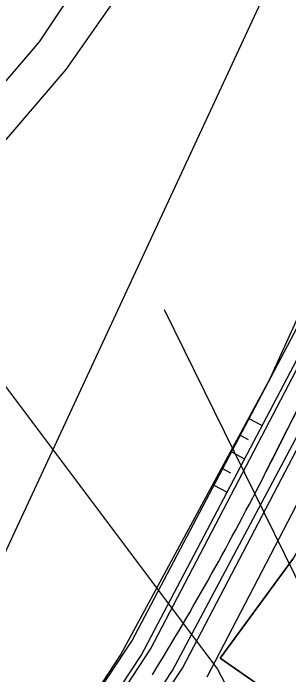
# Model space of a CAD drawing. Extents: x -469926 to -462499, y -1098642 to -1092733.
# Drawn here: x -466033 to -466003.6, y -1095779.4 to -1095709 of the extents above; entities that cross this region are included whole.
import ezdxf

# ---------------------------------------------------------------- set-up
doc = ezdxf.new("R2010")
doc.units = 0
for name, color, linetype in [('Vrstva 1', 7, 'Continuous'), ('Vrstva 10', 7, 'Continuous'), ('Vrstva 11', 7, 'Continuous'), ('Vrstva 14', 7, 'Continuous'), ('Vrstva 26', 7, 'Continuous'), ('Vrstva 44', 7, 'Continuous'), ('Vrstva 48', 7, 'Continuous'), ('Vrstva 55', 7, 'Continuous'), ('Vrstva 62', 7, 'Continuous')]:
    doc.layers.add(name, color=color, linetype=linetype)

msp = doc.modelspace()

# ---------------------------------------------------------------- linework, layer by layer
at = {"layer": 'Vrstva 1'}
for p, q in [((-466034.82, -1095768.45), (-466000.39, -1095694.48)), ((-466034.82, -1095768.45), (-466000.39, -1095694.48)), ((-466010.97, -1095777.64), (-466003.25, -1095767.15)), ((-466010.97, -1095777.64), (-466003.25, -1095767.15)), ((-465993.59, -1095789.6), (-466010.97, -1095777.64)), ((-465993.59, -1095789.6), (-466010.97, -1095777.64))]:
    msp.add_line(p, q, dxfattribs=at)
for centre, radius, start, end in [((-466778.892, -1095365.921), 866.503, 333.110214, 334.023408), ((-466272.86, -1095622.532), 299.125, 328.36903, 333.11021)]:
    msp.add_arc(centre, radius, start, end, dxfattribs=at)
at = {"layer": 'Vrstva 10'}
for points in [[(-466169.443, -1095826.6), (-466141.267, -1095807.412), (-466107.351, -1095783.493), (-466073.159, -1095758.497), (-466053.116, -1095738.827), (-466030.181, -1095712.069), (-466011.041, -1095683.363), (-465999.998, -1095668.863)], [(-465999.999, -1095676.55), (-466007.274, -1095686.259), (-466027.381, -1095715.005), (-466050.172, -1095741.59), (-466070.392, -1095762.004), (-466103.732, -1095787.369), (-466139.861, -1095812.621), (-466166.508, -1095829.866)]]:
    msp.add_lwpolyline(points, dxfattribs=at)
at = {"layer": 'Vrstva 11'}
msp.add_line((-466010.97, -1095777.64), (-465993.59, -1095789.6), dxfattribs=at)
msp.add_lwpolyline([(-465921.76, -1095421.46), (-465925.67, -1095439.52), (-465928.84, -1095455.42), (-465928.55, -1095455.46), (-465935.6, -1095492.99), (-465943.67, -1095543.06), (-465948.16, -1095571.09), (-465948.46, -1095571.05), (-465948.91, -1095575.32), (-465948.61, -1095575.36), (-465955.24, -1095616.72), (-465955.24, -1095616.72), (-465962.74, -1095658.01), (-465964.58, -1095665.42), (-465969.39, -1095684.81), (-465969.68, -1095684.74), (-465970.6, -1095688.75), (-465970.3, -1095688.82), (-465971.38, -1095693.06), (-465977.62, -1095712.87), (-465982.79, -1095725.32), (-465998.48, -1095759.06), (-466003.25, -1095767.15), (-466010.97, -1095777.64)], dxfattribs=at)
at = {"layer": 'Vrstva 14'}
for p, q in [((-466097.609, -1095663.781), (-466011.24, -1095778.817)), ((-466011.24, -1095778.817), (-465942.008, -1095907.788))]:
    msp.add_line(p, q, dxfattribs=at)
msp.add_lwpolyline([(-466016.934, -1095740.554), (-466001.977, -1095770.92), (-466000, -1095774.767)], dxfattribs=at)
msp.add_lwpolyline([(-466016.934, -1095740.554), (-466001.977, -1095770.92), (-466000, -1095774.767)], dxfattribs=at)
at = {"layer": 'Vrstva 26'}
msp.add_lwpolyline([(-466016.934, -1095740.554), (-466001.977, -1095770.92), (-466000, -1095774.767)], dxfattribs=at)
msp.add_lwpolyline([(-466016.934, -1095740.554), (-466001.977, -1095770.92), (-466000, -1095774.767)], dxfattribs=at)
at = {"layer": 'Vrstva 44'}
for p, q in [((-466005.662, -1095747.945), (-465993.628, -1095721.435)), ((-466005.662, -1095747.945), (-465993.628, -1095721.435)), ((-466021.578, -1095777.309), (-466005.662, -1095747.945)), ((-466021.578, -1095777.309), (-466005.662, -1095747.945)), ((-466038.588, -1095803.258), (-466021.578, -1095777.309)), ((-466038.588, -1095803.258), (-466021.578, -1095777.309))]:
    msp.add_line(p, q, dxfattribs=at)
at = {"layer": 'Vrstva 48'}
for p, q in [((-466007.891, -1095752.158), (-466006.487, -1095752.899)), ((-466007.891, -1095752.158), (-466006.487, -1095752.899)), ((-466008.824, -1095753.927), (-466007.98, -1095754.372)), ((-466008.824, -1095753.927), (-466007.98, -1095754.372)), ((-466009.757, -1095755.696), (-466008.351, -1095756.438)), ((-466009.757, -1095755.696), (-466008.351, -1095756.438)), ((-466010.69, -1095757.465), (-466009.846, -1095757.91)), ((-466010.69, -1095757.465), (-466009.846, -1095757.91)), ((-466011.623, -1095759.234), (-466010.215, -1095759.977)), ((-466011.623, -1095759.234), (-466010.215, -1095759.977))]:
    msp.add_line(p, q, dxfattribs=at)
at = {"layer": 'Vrstva 55'}
msp.add_spline([(-465962.331, -1095621.181), (-465968.459, -1095654.146), (-465973.658, -1095675.325), (-465979.364, -1095694.494), (-465989.117, -1095720.942), (-465997.938, -1095741.338), (-466006.077, -1095757.819)], degree=3, dxfattribs=at)
msp.add_spline([(-465962.331, -1095621.181), (-465968.459, -1095654.146), (-465973.658, -1095675.325), (-465979.364, -1095694.494), (-465989.117, -1095720.942), (-465997.938, -1095741.338), (-466006.077, -1095757.819)], degree=3, dxfattribs=at)
at = {"layer": 'Vrstva 62'}
msp.add_line((-466012.353, -1095779.615), (-466000, -1095755.902), dxfattribs=at)
msp.add_line((-466012.353, -1095779.615), (-466000, -1095755.902), dxfattribs=at)
for points in [[(-466146.051, -1095907.934), (-466101.273, -1095871.838), (-466070.186, -1095842.338), (-466041.53, -1095807.657), (-466020.369, -1095775.818), (-466000, -1095737.196)], [(-466144.764, -1095908.734), (-466099.567, -1095873.531), (-466068.633, -1095843.256), (-466040.475, -1095809.319), (-466019.375, -1095777.364), (-466000, -1095740.586)], [(-466133.307, -1095901.17), (-466099.465, -1095874.402), (-466068.129, -1095843.473), (-466039.87, -1095809.409), (-466018.382, -1095776.668), (-466000, -1095741.532)], [(-466126.488, -1095901.369), (-466097.622, -1095877.116), (-466083.749, -1095865.078), (-466066.256, -1095846.298), (-466037.827, -1095812.017), (-466016.048, -1095778.961), (-466000, -1095748.805)], [(-466065.598, -1095846.739), (-466037.574, -1095812.593), (-466014.979, -1095778.693), (-466000, -1095750.095)]]:
    msp.add_lwpolyline(points, dxfattribs=at)

doc.saveas('drawing.dxf')
